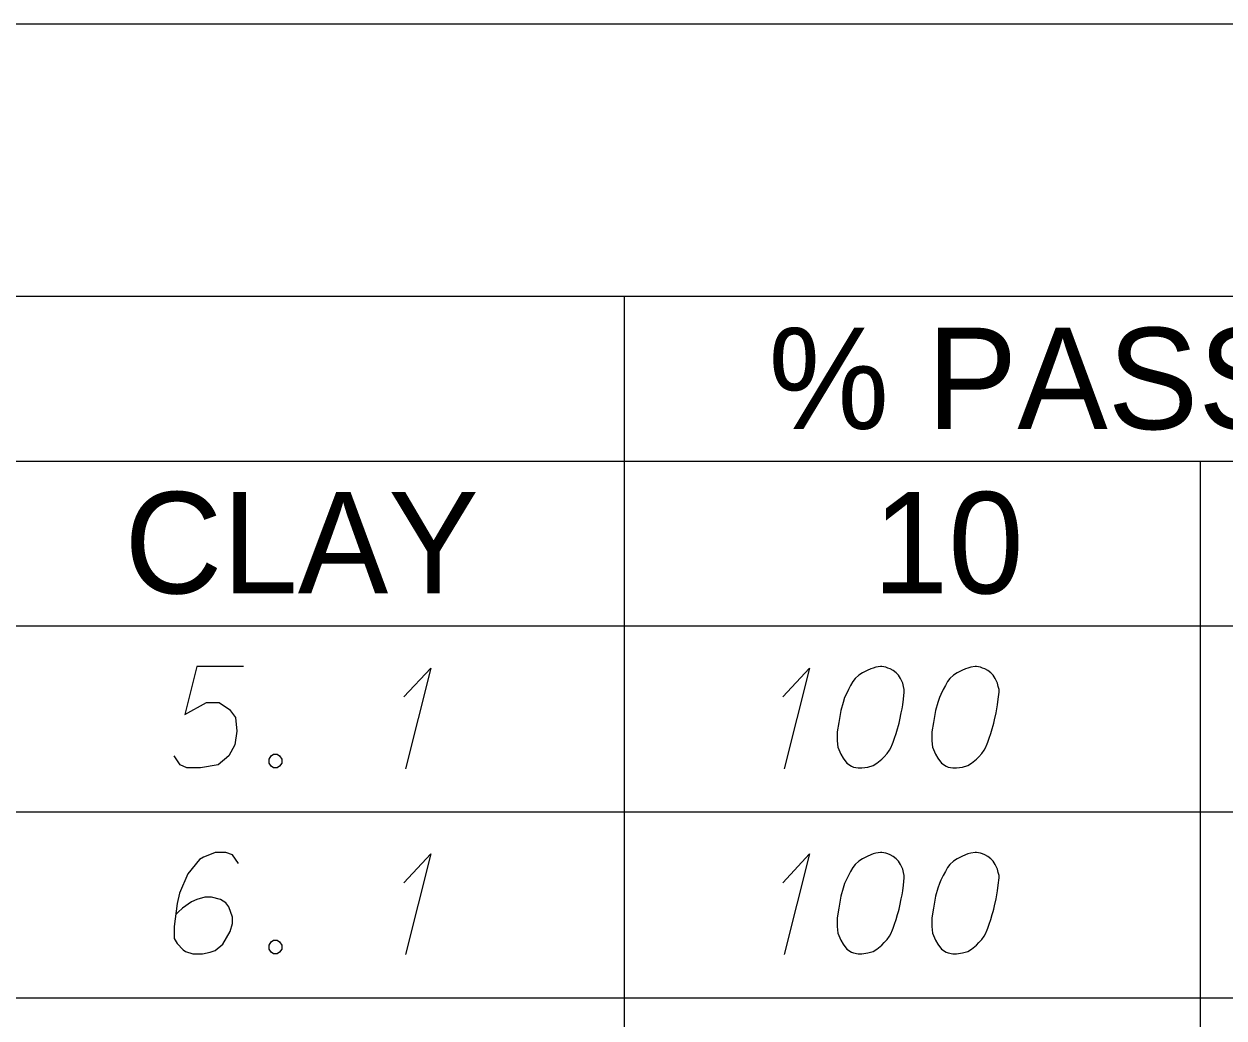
# Model space of a CAD drawing. Extents: x 2074207 to 2076812, y 516372 to 523312.
# Drawn here: x 2076621.8 to 2076678.5, y 519433.5 to 519480.5 of the extents above; entities that cross this region are included whole.
import ezdxf

# ---------------------------------------------------------------- set-up
doc = ezdxf.new("R2010")
doc.units = 0
for name, color, linetype in [('Prop DirtTable_ Soil Test Results - Outline (Major)', 7, 'Continuous'), ('Prop DirtTable_ Soil Test Results - Outline (Minor)', 7, 'Continuous'), ('Prop DirtTable_ Soil Test Results - Tx (Header - Small)', 7, 'Continuous'), ('Prop DirtTable_ Soil Test Results - Tx (Sample Data)', 7, 'Continuous')]:
    doc.layers.add(name, color=color, linetype=linetype)

msp = doc.modelspace()

# ---------------------------------------------------------------- linework, layer by layer
at = {"layer": 'Prop DirtTable_ Soil Test Results - Outline (Major)'}
for p, q in [((2076260.609, 519480.498), (2076811.903, 519480.498)), ((2076260.609, 519452.013), (2076811.903, 519452.013)), ((2076260.609, 519452.013), (2076811.903, 519452.013))]:
    msp.add_line(p, q, dxfattribs=at)
at = {"layer": 'Prop DirtTable_ Soil Test Results - Outline (Minor)'}
for p, q in [((2076260.609, 519467.613), (2076811.903, 519467.613)), ((2076650.154, 519467.613), (2076650.154, 519443.213)), ((2076526.074, 519459.813), (2076731.93, 519459.813)), ((2076677.413, 519459.813), (2076677.413, 519443.213)), ((2076260.609, 519443.213), (2076811.903, 519443.213)), ((2076260.609, 519443.213), (2076811.903, 519443.213)), ((2076650.154, 519443.213), (2076650.154, 519434.413)), ((2076677.413, 519443.213), (2076677.413, 519434.413)), ((2076260.609, 519434.413), (2076811.903, 519434.413)), ((2076260.609, 519434.413), (2076811.903, 519434.413)), ((2076650.154, 519434.413), (2076650.154, 519425.613)), ((2076677.413, 519434.413), (2076677.413, 519425.613))]:
    msp.add_line(p, q, dxfattribs=at)
at = {"layer": 'Prop DirtTable_ Soil Test Results - Tx (Sample Data)'}
for points in [[(2076632.156, 519450.091), (2076629.934, 519450.091), (2076629.369, 519447.823), (2076630.392, 519448.39), (2076630.992, 519448.39), (2076631.486, 519448.05), (2076631.768, 519447.672), (2076631.839, 519447.03), (2076631.733, 519446.387), (2076631.451, 519445.858), (2076630.957, 519445.442), (2076630.11, 519445.291), (2076629.475, 519445.291), (2076629.158, 519445.442), (2076628.876, 519445.858)], [(2076639.74, 519448.655), (2076641.01, 519450.015), (2076639.811, 519445.253)], [(2076657.66, 519448.655), (2076658.93, 519450.015), (2076657.731, 519445.253)], [(2076662.352, 519450.091), (2076662.282, 519450.091), (2076662.07, 519450.053), (2076661.929, 519450.015), (2076661.823, 519449.978), (2076661.647, 519449.902), (2076661.435, 519449.789), (2076661.259, 519449.675), (2076661.082, 519449.524), (2076660.976, 519449.373), (2076660.871, 519449.184), (2076660.765, 519448.995), (2076660.659, 519448.768), (2076660.588, 519448.617), (2076660.518, 519448.39), (2076660.412, 519448.012), (2076660.306, 519447.445), (2076660.236, 519446.992), (2076660.236, 519446.576), (2076660.271, 519446.274), (2076660.412, 519445.933), (2076660.518, 519445.744), (2076660.694, 519445.518), (2076660.906, 519445.367), (2076661.012, 519445.329), (2076661.223, 519445.291), (2076661.4, 519445.291), (2076661.682, 519445.329), (2076661.929, 519445.404), (2076662.105, 519445.518), (2076662.352, 519445.707), (2076662.458, 519445.82), (2076662.599, 519445.971), (2076662.705, 519446.122), (2076662.775, 519446.236), (2076662.846, 519446.425), (2076662.881, 519446.5), (2076662.952, 519446.689), (2076663.022, 519446.916), (2076663.093, 519447.143), (2076663.128, 519447.294), (2076663.163, 519447.407), (2076663.199, 519447.559), (2076663.269, 519447.899), (2076663.305, 519448.088), (2076663.34, 519448.277), (2076663.375, 519448.541), (2076663.41, 519448.881), (2076663.41, 519448.995), (2076663.375, 519449.146), (2076663.34, 519449.297), (2076663.234, 519449.524), (2076663.128, 519449.675), (2076663.022, 519449.789), (2076662.881, 519449.902), (2076662.74, 519449.978), (2076662.634, 519450.015), (2076662.529, 519450.053), (2076662.352, 519450.091)], [(2076666.832, 519450.091), (2076666.762, 519450.091), (2076666.55, 519450.053), (2076666.409, 519450.015), (2076666.303, 519449.978), (2076666.127, 519449.902), (2076665.915, 519449.789), (2076665.739, 519449.675), (2076665.562, 519449.524), (2076665.456, 519449.373), (2076665.351, 519449.184), (2076665.245, 519448.995), (2076665.139, 519448.768), (2076665.068, 519448.617), (2076664.998, 519448.39), (2076664.892, 519448.012), (2076664.786, 519447.445), (2076664.716, 519446.992), (2076664.716, 519446.576), (2076664.751, 519446.274), (2076664.892, 519445.933), (2076664.998, 519445.744), (2076665.174, 519445.518), (2076665.386, 519445.367), (2076665.492, 519445.329), (2076665.703, 519445.291), (2076665.88, 519445.291), (2076666.162, 519445.329), (2076666.409, 519445.404), (2076666.585, 519445.518), (2076666.832, 519445.707), (2076666.938, 519445.82), (2076667.079, 519445.971), (2076667.185, 519446.122), (2076667.255, 519446.236), (2076667.326, 519446.425), (2076667.361, 519446.5), (2076667.432, 519446.689), (2076667.502, 519446.916), (2076667.573, 519447.143), (2076667.608, 519447.294), (2076667.643, 519447.407), (2076667.679, 519447.559), (2076667.749, 519447.899), (2076667.785, 519448.088), (2076667.82, 519448.277), (2076667.855, 519448.541), (2076667.89, 519448.881), (2076667.89, 519448.995), (2076667.855, 519449.146), (2076667.82, 519449.297), (2076667.714, 519449.524), (2076667.608, 519449.675), (2076667.502, 519449.789), (2076667.361, 519449.902), (2076667.22, 519449.978), (2076667.114, 519450.015), (2076667.009, 519450.053), (2076666.832, 519450.091)], [(2076633.567, 519445.933), (2076633.744, 519445.933), (2076633.849, 519445.858), (2076633.955, 519445.707), (2076633.955, 519445.518), (2076633.849, 519445.367), (2076633.744, 519445.291), (2076633.567, 519445.291), (2076633.461, 519445.367), (2076633.356, 519445.518), (2076633.356, 519445.707), (2076633.461, 519445.858), (2076633.567, 519445.933)], [(2076631.909, 519440.762), (2076631.627, 519441.178), (2076631.31, 519441.291), (2076630.816, 519441.291), (2076630.463, 519441.14), (2076630.251, 519441.064), (2076630.075, 519440.951), (2076629.511, 519440.27), (2076629.123, 519439.363), (2076629.017, 519438.872), (2076628.876, 519437.776), (2076628.876, 519437.209), (2076629.017, 519436.982), (2076629.299, 519436.68), (2076629.405, 519436.604), (2076629.758, 519436.491), (2076630.216, 519436.491), (2076630.569, 519436.567), (2076630.816, 519436.642), (2076631.169, 519436.944), (2076631.521, 519437.549), (2076631.627, 519437.927), (2076631.627, 519438.23), (2076631.451, 519438.721), (2076631.31, 519438.91), (2076631.063, 519439.061), (2076630.639, 519439.174), (2076630.322, 519439.174), (2076629.934, 519439.061), (2076629.687, 519438.948), (2076629.264, 519438.645), (2076629.052, 519438.456), (2076628.946, 519438.343)], [(2076639.74, 519439.855), (2076641.01, 519441.215), (2076639.811, 519436.453)], [(2076657.66, 519439.855), (2076658.93, 519441.215), (2076657.731, 519436.453)], [(2076662.352, 519441.291), (2076662.282, 519441.291), (2076662.07, 519441.253), (2076661.929, 519441.215), (2076661.823, 519441.178), (2076661.647, 519441.102), (2076661.435, 519440.989), (2076661.259, 519440.875), (2076661.082, 519440.724), (2076660.976, 519440.573), (2076660.871, 519440.384), (2076660.765, 519440.195), (2076660.659, 519439.968), (2076660.588, 519439.817), (2076660.518, 519439.59), (2076660.412, 519439.212), (2076660.306, 519438.645), (2076660.236, 519438.192), (2076660.236, 519437.776), (2076660.271, 519437.474), (2076660.412, 519437.133), (2076660.518, 519436.944), (2076660.694, 519436.718), (2076660.906, 519436.567), (2076661.012, 519436.529), (2076661.223, 519436.491), (2076661.4, 519436.491), (2076661.682, 519436.529), (2076661.929, 519436.604), (2076662.105, 519436.718), (2076662.352, 519436.907), (2076662.458, 519437.02), (2076662.599, 519437.171), (2076662.705, 519437.322), (2076662.775, 519437.436), (2076662.846, 519437.625), (2076662.881, 519437.7), (2076662.952, 519437.889), (2076663.022, 519438.116), (2076663.093, 519438.343), (2076663.128, 519438.494), (2076663.163, 519438.607), (2076663.199, 519438.759), (2076663.269, 519439.099), (2076663.305, 519439.288), (2076663.34, 519439.477), (2076663.375, 519439.741), (2076663.41, 519440.081), (2076663.41, 519440.195), (2076663.375, 519440.346), (2076663.34, 519440.497), (2076663.234, 519440.724), (2076663.128, 519440.875), (2076663.022, 519440.989), (2076662.881, 519441.102), (2076662.74, 519441.178), (2076662.634, 519441.215), (2076662.529, 519441.253), (2076662.352, 519441.291)], [(2076666.832, 519441.291), (2076666.762, 519441.291), (2076666.55, 519441.253), (2076666.409, 519441.215), (2076666.303, 519441.178), (2076666.127, 519441.102), (2076665.915, 519440.989), (2076665.739, 519440.875), (2076665.562, 519440.724), (2076665.456, 519440.573), (2076665.351, 519440.384), (2076665.245, 519440.195), (2076665.139, 519439.968), (2076665.068, 519439.817), (2076664.998, 519439.59), (2076664.892, 519439.212), (2076664.786, 519438.645), (2076664.716, 519438.192), (2076664.716, 519437.776), (2076664.751, 519437.474), (2076664.892, 519437.133), (2076664.998, 519436.944), (2076665.174, 519436.718), (2076665.386, 519436.567), (2076665.492, 519436.529), (2076665.703, 519436.491), (2076665.88, 519436.491), (2076666.162, 519436.529), (2076666.409, 519436.604), (2076666.585, 519436.718), (2076666.832, 519436.907), (2076666.938, 519437.02), (2076667.079, 519437.171), (2076667.185, 519437.322), (2076667.255, 519437.436), (2076667.326, 519437.625), (2076667.361, 519437.7), (2076667.432, 519437.889), (2076667.502, 519438.116), (2076667.573, 519438.343), (2076667.608, 519438.494), (2076667.643, 519438.607), (2076667.679, 519438.759), (2076667.749, 519439.099), (2076667.785, 519439.288), (2076667.82, 519439.477), (2076667.855, 519439.741), (2076667.89, 519440.081), (2076667.89, 519440.195), (2076667.855, 519440.346), (2076667.82, 519440.497), (2076667.714, 519440.724), (2076667.608, 519440.875), (2076667.502, 519440.989), (2076667.361, 519441.102), (2076667.22, 519441.178), (2076667.114, 519441.215), (2076667.009, 519441.253), (2076666.832, 519441.291)], [(2076633.567, 519437.133), (2076633.744, 519437.133), (2076633.849, 519437.058), (2076633.955, 519436.907), (2076633.955, 519436.718), (2076633.849, 519436.567), (2076633.744, 519436.491), (2076633.567, 519436.491), (2076633.461, 519436.567), (2076633.356, 519436.718), (2076633.356, 519436.907), (2076633.461, 519437.058), (2076633.567, 519437.133)]]:
    msp.add_lwpolyline(points, dxfattribs=at)

# ---------------------------------------------------------------- texts
at = {"layer": 'Prop DirtTable_ Soil Test Results - Tx (Header - Small)'}
for s, height, p in [('% PASSING (SIEVES)', 4.79998, (2076656.984, 519461.323)), ('CLAY', 4.8, (2076626.513, 519453.548)), ('10', 4.8, (2076661.92, 519453.548))]:
    msp.add_text(s, height=height, dxfattribs=at).set_placement(p)

doc.saveas('drawing.dxf')
